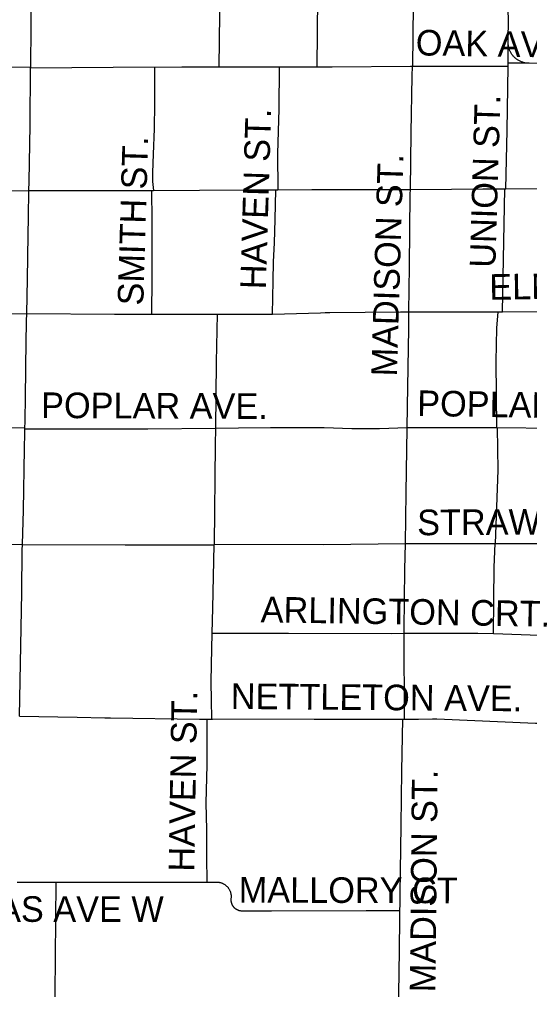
# Model space of a CAD drawing. Extents: x 1670563 to 1761545, y 515755 to 578944.
# Drawn here: x 1694468 to 1695961, y 545971 to 548812 of the extents above; entities that cross this region are included whole.
import ezdxf

# ---------------------------------------------------------------- set-up
doc = ezdxf.new("R2010")
doc.units = 0
doc.layers.add('STREETCL', color=7, linetype='Continuous')
doc.layers.add('STRNAMES', color=7, linetype='Continuous')

msp = doc.modelspace()

# ---------------------------------------------------------------- linework, layer by layer
at = {"layer": 'STREETCL'}
for points in [[(1694503.5, 549032.1), (1694502.2, 548917.2), (1694499.6, 548670)], [(1695052, 548672.8), (1695055.6, 548982.9), (1695056.5, 549032.1)], [(1695338.8, 548673.2), (1695341.5, 548977.1), (1695340.7, 549034.3)], [(1695622.1, 549034.1), (1695617.8, 548675)], [(1695898, 548748.8), (1695899.1, 548812.1), (1695898.3, 548836.5), (1695899.8, 548943.9), (1695901.5, 549030.8)], [(1695897.6, 548683.4), (1695898, 548748.8)], [(1695959, 548683.3), (1695956.9, 548683.3), (1695954.8, 548683.4), (1695952.8, 548683.6), (1695950.7, 548683.9), (1695948.6, 548684.2), (1695946.6, 548684.6), (1695944.5, 548685), (1695942.5, 548685.6), (1695940.5, 548686.2), (1695938.5, 548686.8), (1695936.6, 548687.6), (1695934.6, 548688.4), (1695932.7, 548689.2), (1695930.9, 548690.2), (1695929, 548691.2), (1695927.2, 548692.2), (1695925.5, 548693.3), (1695923.7, 548694.5), (1695922.1, 548695.8), (1695920.4, 548697.1), (1695918.8, 548698.4), (1695917.3, 548699.8), (1695915.7, 548701.3), (1695914.3, 548702.8), (1695912.9, 548704.4), (1695911.5, 548706), (1695910.2, 548707.6), (1695909, 548709.3), (1695907.8, 548711), (1695906.7, 548712.8), (1695905.7, 548714.6), (1695904.7, 548716.5), (1695903.7, 548718.3), (1695902.9, 548720.2), (1695902.1, 548722.2), (1695901.3, 548724.1), (1695900.7, 548726.1), (1695900.1, 548728.1), (1695899.6, 548730.2), (1695899.1, 548732.2), (1695898.7, 548734.3), (1695898.4, 548736.3), (1695898.2, 548738.4), (1695898, 548740.5), (1695897.9, 548742.6), (1695897.8, 548744.7), (1695897.9, 548746.8), (1695898, 548748.8)], [(1693782.5, 548670.6), (1693848.1, 548670.3), (1693976.3, 548669.8), (1694029.1, 548669.8), (1694306.2, 548671.3), (1694499.6, 548673.3)], [(1694495.3, 548311.4), (1694495.7, 548337.4), (1694498.7, 548502.5), (1694499.6, 548670)], [(1694499.6, 548670), (1694741.9, 548672.4), (1694942.9, 548672.8), (1695119.6, 548672.8), (1695382.7, 548673.3), (1695612, 548675), (1695617.8, 548675)], [(1694863, 548672.6), (1694863, 548565.7), (1694862.1, 548491.6), (1694859.2, 548417.5), (1694857.1, 548364.1), (1694856.9, 548355.3), (1694857, 548346.4), (1694857.4, 548337.6), (1694858.1, 548328.8), (1694859.1, 548320), (1694860.4, 548311.3)], [(1695227.6, 548673), (1695226.7, 548549.3), (1695222.8, 548419.2), (1695223.8, 548313.2)], [(1695611.6, 548314.1), (1695613.8, 548479.7), (1695616.9, 548645.3), (1695617.8, 548675)], [(1695617.8, 548675), (1695876.3, 548674.6), (1695897.5, 548674.6)], [(1695890.7, 548316), (1695895.1, 548486.8), (1695897.5, 548674.6)], [(1695897.5, 548674.6), (1695897.6, 548683.4)], [(1695959, 548683.3), (1695897.6, 548683.4)], [(1696151.2, 548682.9), (1695959, 548683.3)], [(1693777.2, 548311.6), (1693858.5, 548309.9), (1694495.3, 548311.4)], [(1694489, 547950.7), (1694491.4, 548051.6), (1694493.6, 548181.3), (1694494, 548232.5), (1694495.3, 548310.7)], [(1694495.3, 548311.4), (1694495.3, 548310.7)], [(1694495.3, 548310.7), (1694603.4, 548311.3), (1694855, 548311.3)], [(1694855, 547949.2), (1694855.6, 548053.2), (1694855.6, 548223.3), (1694855, 548311.3)], [(1694855, 548311.3), (1694859.4, 548311.3), (1694860.4, 548311.3)], [(1694860.4, 548311.3), (1695128.9, 548312.9), (1695217.6, 548313.1)], [(1695208.1, 547949.2), (1695209.7, 548046.4), (1695211.2, 548101.9), (1695213.7, 548157.5), (1695215.2, 548191.9), (1695215.9, 548226.4), (1695217.6, 548313.1)], [(1695217.6, 548313.1), (1695223.8, 548313.2)], [(1695223.8, 548313.2), (1695322.9, 548313.4), (1695518.3, 548313.4), (1695611.6, 548314.1)], [(1695607.4, 547955.4), (1695609.1, 548088.1), (1695611.4, 548300.2), (1695611.6, 548314.1)], [(1695611.6, 548314.1), (1695731.8, 548315.1), (1695824.1, 548315.9), (1695888.2, 548316)], [(1695881.5, 547956.1), (1695888.2, 548316)], [(1695888.2, 548316), (1695890.7, 548316)], [(1695890.7, 548316), (1696022.7, 548316.3), (1696144, 548315.4)], [(1695902.7, 548315.7), (1695902.7, 548316.1)], [(1693768.8, 547948.8), (1693962.7, 547949.5), (1694174.6, 547950.2), (1694192, 547950.2), (1694383.4, 547949.9), (1694489, 547950.7)], [(1694476.5, 547274.2), (1694479.4, 547374.9), (1694482.4, 547554.1), (1694485.4, 547694.8), (1694485.9, 547797.5), (1694488.4, 547928), (1694489, 547950.7)], [(1694489, 547950.7), (1694745.5, 547949.2), (1694855, 547949.2)], [(1694855, 547949.2), (1695046.2, 547949.2)], [(1695046.2, 547949.2), (1695043.6, 547807.9), (1695041.2, 547615.2)], [(1695046.2, 547949.2), (1695193.5, 547949.2), (1695208.1, 547949.2)], [(1695208.1, 547949.2), (1695278.2, 547950.4), (1695348.2, 547953.2), (1695362.1, 547953.6), (1695376, 547953.6), (1695583.1, 547955.4), (1695607.4, 547955.4)], [(1695597.4, 547277), (1695599.8, 547426), (1695603.7, 547678.1), (1695606.8, 547906.4), (1695607.4, 547955.4)], [(1695607.4, 547955.4), (1695814.9, 547955.8), (1695868.2, 547956.1)], [(1695864.8, 547617), (1695863.1, 547810), (1695863.4, 547858.8), (1695865.1, 547907.4), (1695868.2, 547956.1)], [(1695868.2, 547956.1), (1695881.5, 547956.1)], [(1695881.5, 547956.1), (1696089.1, 547957.2), (1696138.4, 547957.1)], [(1693763, 547616.7), (1694483.8, 547616.4)], [(1694483.7, 547613.5), (1694842.9, 547613.5), (1695041.2, 547615.2)], [(1695041.2, 547615.2), (1695040.6, 547565.8), (1695037.8, 547275.6)], [(1695041.2, 547615.2), (1695108.4, 547615.7), (1695201.9, 547616.5), (1695359.3, 547616.5), (1695440.4, 547613.9), (1695521.6, 547613.9), (1695602.7, 547616.6)], [(1695602.7, 547617), (1695848.1, 547617), (1695864.8, 547617)], [(1695860.7, 547277), (1695868.4, 547492.4), (1695866.9, 547617)], [(1695864.8, 547617), (1696035.8, 547614.9), (1696133.2, 547611.4)], [(1693756.4, 547275.4), (1693854.2, 547276.1), (1694476.5, 547274.2)], [(1694467.9, 546771.8), (1694474.7, 547134), (1694476, 547258.1), (1694476.5, 547274.2)], [(1694476.5, 547274.2), (1694777.2, 547273.9), (1695037.8, 547273.2)], [(1695031.9, 547015), (1695033.6, 547088), (1695037.8, 547273.2)], [(1695037.8, 547275.6), (1695357.3, 547274.7), (1695597.4, 547277)], [(1695037.8, 547275.6), (1695037.8, 547273.2)], [(1695593.6, 547014.3), (1695593.6, 547025.3), (1695595.9, 547201), (1695597.4, 547277)], [(1695597.4, 547277), (1695860.3, 547277)], [(1695854.6, 547013.5), (1695857.3, 547208.4), (1695860, 547277)], [(1695861, 547277), (1696031.8, 547277), (1696128.5, 547275.1)], [(1695030.9, 546763.3), (1695029.7, 546819.8), (1695029.2, 546871.5), (1695029.7, 546923.2), (1695031.9, 547015)], [(1695031.9, 547015), (1695254.7, 547015), (1695557.7, 547013.9), (1695593.6, 547014.3)], [(1695593.6, 547014.3), (1695648.1, 547015), (1695808.6, 547015), (1695854.6, 547013.5)], [(1695594.5, 546762.6), (1695593.6, 547014.3)], [(1695854.6, 547013.5), (1695989.3, 547009.4), (1696123.3, 547011)], [(1694467.9, 546771.8), (1694636.6, 546769.3), (1694717.8, 546767.2), (1694733.9, 546766.8), (1694994.9, 546763.4), (1695016.5, 546763.3)], [(1695016.5, 546763.3), (1695015.6, 546628.2), (1695013, 546518), (1695015.5, 546439), (1695015.1, 546359.9), (1695016.4, 546285.9)], [(1695016.5, 546763.3), (1695032.4, 546763.3)], [(1695031.2, 546763.5), (1695330.5, 546762.5), (1695589, 546762.6)], [(1695589, 546762.6), (1695585.4, 546611.4), (1695584.2, 546452), (1695581.2, 546252), (1695577.5, 546014.3), (1695574.3, 545825.4)], [(1695589, 546762.6), (1695594.5, 546762.6)], [(1695594.5, 546762.6), (1695635.5, 546762.9), (1695676.5, 546764.2), (1695689.2, 546764.2), (1695977.8, 546751.6), (1696122.8, 546750.8)], [(1694460.7, 546286.1), (1694574.7, 546285.5)], [(1694571.3, 545817.4), (1694571.5, 545848.3), (1694574.7, 546285.5)], [(1694574.7, 546285.5), (1694612.2, 546285.3), (1694864, 546285.3), (1695016.4, 546285.9)], [(1695016.4, 546285.9), (1695027.9, 546285.9), (1695044.7, 546285.9), (1695046.2, 546285.9), (1695047.7, 546285.8), (1695049.1, 546285.7), (1695050.6, 546285.5), (1695052, 546285.3), (1695053.5, 546285), (1695054.9, 546284.7), (1695056.3, 546284.3), (1695057.7, 546283.9), (1695059.1, 546283.4), (1695060.5, 546282.9), (1695061.9, 546282.3), (1695063.2, 546281.7), (1695064.5, 546281), (1695065.8, 546280.3), (1695067.1, 546279.6), (1695068.3, 546278.8), (1695069.5, 546277.9), (1695070.7, 546277), (1695071.8, 546276.1), (1695072.9, 546275.2), (1695074, 546274.2), (1695075.1, 546273.1), (1695076.1, 546272.1), (1695077, 546271), (1695078, 546269.8), (1695078.9, 546268.7), (1695079.7, 546267.5), (1695080.5, 546266.2), (1695081.3, 546265), (1695082, 546263.7), (1695082.7, 546262.4), (1695083.3, 546261.1), (1695083.9, 546259.7), (1695084.4, 546258.4), (1695084.9, 546257), (1695085.4, 546255.6), (1695085.7, 546254.1), (1695086.1, 546252.7), (1695086.4, 546251.3), (1695086.6, 546249.8), (1695086.8, 546248.4), (1695087, 546246.9), (1695087.1, 546245.4), (1695087.1, 546244), (1695087.1, 546242.5), (1695087, 546241), (1695086.9, 546239.6), (1695086.7, 546238.1), (1695086.6, 546237), (1695086.5, 546235.9), (1695086.5, 546234.8), (1695086.5, 546233.7), (1695086.5, 546232.6), (1695086.6, 546231.5), (1695086.7, 546230.4), (1695086.8, 546229.3), (1695087, 546228.2), (1695087.2, 546227.1), (1695087.5, 546226), (1695087.8, 546224.9), (1695088.1, 546223.9), (1695088.5, 546222.8), (1695088.9, 546221.8), (1695089.3, 546220.8), (1695089.8, 546219.8), (1695090.3, 546218.8), (1695090.9, 546217.8), (1695091.4, 546216.9), (1695092, 546216), (1695092.7, 546215), (1695093.4, 546214.2), (1695094.1, 546213.3), (1695094.8, 546212.5), (1695095.5, 546211.7), (1695096.3, 546210.9), (1695097.1, 546210.1), (1695098, 546209.4), (1695098.8, 546208.7), (1695099.7, 546208), (1695100.6, 546207.4), (1695101.6, 546206.8), (1695102.5, 546206.2), (1695103.5, 546205.7), (1695104.5, 546205.2), (1695105.5, 546204.7), (1695106.5, 546204.3), (1695107.5, 546203.9), (1695108.6, 546203.5), (1695109.7, 546203.2), (1695110.7, 546202.9), (1695111.8, 546202.7), (1695112.9, 546202.4), (1695114, 546202.3), (1695115.1, 546202.1), (1695116.2, 546202), (1695117.3, 546202), (1695118.4, 546201.9), (1695205, 546201.9), (1695482, 546202.6), (1695580.5, 546202.5)]]:
    msp.add_lwpolyline(points, dxfattribs=at)

# ---------------------------------------------------------------- texts
at = {"layer": 'STRNAMES'}
for s, rotation, p in [('OAK AVE.', 359.1131, (1695627.1, 548706.6)), ('UNION ST.', 88.2994, (1695860.2, 548083.8)), ('HAVEN ST.', 88.2994, (1695188.7, 548021)), ('SMITH ST.', 88.2994, (1694829.9, 547973.5)), ('MADISON ST.', 88.2994, (1695572.1, 547765.7)), ('ELM AVE.', 0.9015, (1695843.1, 547990.7)), ('POPLAR AVE.', 359.1131, (1695631.2, 547650.8)), ('POPLAR AVE.', 359.7604, (1694531, 547644.7)), ('STRAWN AVE.', 0.3045, (1695631.7, 547301.4)), ('ARLINGTON CRT.', 359.1131, (1695173.2, 547046.8)), ('NETTLETON AVE.', 359.5256, (1695086, 546793)), ('HAVEN ST.', 89.0207, (1694979, 546316)), ('MADISON ST.', 89.4255, (1695684.9, 545963)), ('MALLORY CT', 359.8338, (1695109.3, 546225.8))]:
    msp.add_text(s, height=75, rotation=rotation, dxfattribs=at).set_placement(p)
msp.add_text('THOMAS AVE W', height=75, dxfattribs=at).set_placement((1694109.9, 546169.5))

doc.saveas('drawing.dxf')
